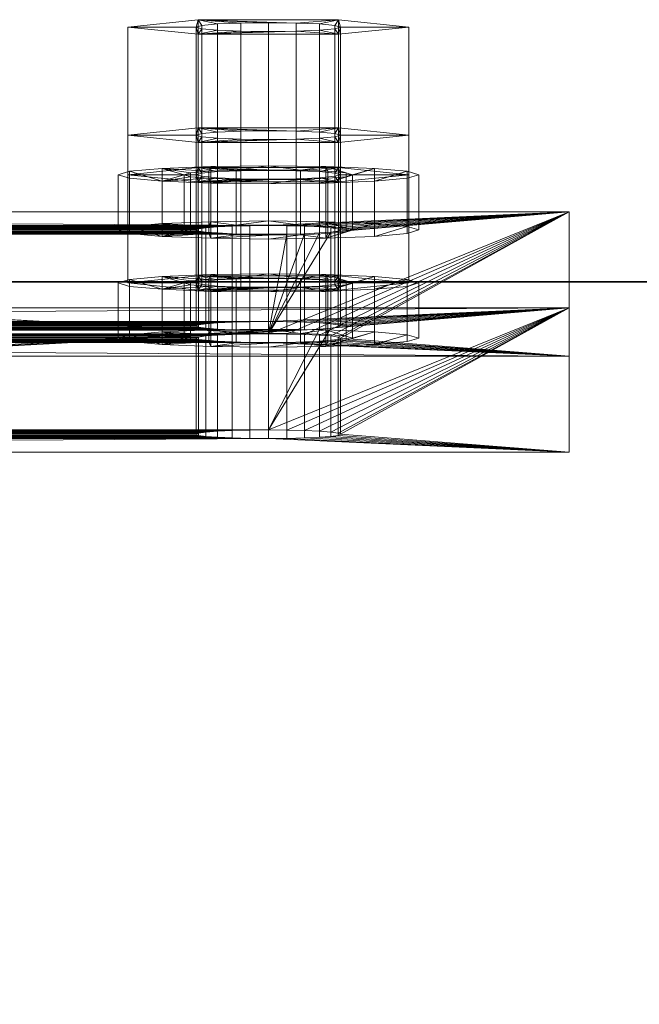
# Model space of a CAD drawing. Extents: x -0.3 to 41.3, y 0 to 17.8.
# Tile 424 of 625: x 25.9448 to 25.9963, y 9.0759 to 9.1578. Entities that reach past the tile are written whole.
import ezdxf

# ---------------------------------------------------------------- set-up
doc = ezdxf.new("R2010")
doc.units = 0
doc.header["$MEASUREMENT"] = 0
for name, color, linetype, lineweight in [('ANILHAS', 135, 'Continuous', 0), ('PLACAS_DE_BASE', 144, 'Continuous', 0), ('PORCAS', 157, 'Continuous', 0)]:
    doc.layers.add(name, color=color, linetype=linetype, lineweight=lineweight)
for name, color, linetype in [('V110', 7, 'Continuous'), ('V211', 7, 'Continuous'), ('V304', 7, 'Continuous')]:
    doc.layers.add(name, color=color, linetype=linetype)

msp = doc.modelspace()

# ---------------------------------------------------------------- linework, layer by layer
at = {"layer": 'V110', "color": 252, "true_color": 0x838383}
for points, invisible_edges in [([(28.99911, 9.13598, 196.60001), (25.28823, 9.13598, 196.60001), (25.28823, 8.98598, 196.60001)], 12), ([(28.99911, 9.13598, 196.00001), (25.28823, 9.13598, 196.00001), (25.28823, 8.98598, 196.00001)], 12), ([(28.99911, 9.13598, 196.60001), (25.28823, 8.98598, 196.60001), (28.99911, 8.98598, 196.60001)], 9), ([(28.99911, 9.13598, 196.00001), (25.28823, 8.98598, 196.00001), (28.99911, 8.98598, 196.00001)], 9)]:
    msp.add_3dface(points, dxfattribs=dict(at, invisible_edges=invisible_edges))
msp.add_3dface([(28.99911, 9.13598, 196.60001), (25.28823, 9.13598, 196.60001), (25.28823, 9.13598, 196.00001), (28.99911, 9.13598, 196.00001)], dxfattribs=at)
at = {"layer": 'V211', "color": 252, "true_color": 0x838383}
for points, invisible_edges in [([(28.99911, 9.13598, 199.55), (25.28823, 9.13598, 199.55), (25.28823, 8.98598, 199.55)], 12), ([(28.99911, 9.13598, 198.95), (25.28823, 9.13598, 198.95), (25.28823, 8.98598, 198.95)], 12), ([(28.99911, 9.13598, 199.55), (25.28823, 8.98598, 199.55), (28.99911, 8.98598, 199.55)], 9), ([(28.99911, 9.13598, 198.95), (25.28823, 8.98598, 198.95), (28.99911, 8.98598, 198.95)], 9)]:
    msp.add_3dface(points, dxfattribs=dict(at, invisible_edges=invisible_edges))
msp.add_3dface([(28.99911, 9.13598, 199.55), (25.28823, 9.13598, 199.55), (25.28823, 9.13598, 198.95), (28.99911, 9.13598, 198.95)], dxfattribs=at)
at = {"layer": 'V304', "color": 252, "true_color": 0x838383}
for points, invisible_edges in [([(28.99911, 9.13598, 200.60001), (25.28823, 9.13598, 200.60001), (25.28823, 8.98598, 200.60001)], 12), ([(28.99911, 9.13598, 200.30001), (25.28823, 9.13598, 200.30001), (25.28823, 8.98598, 200.30001)], 12), ([(28.99911, 9.13598, 200.60001), (25.28823, 8.98598, 200.60001), (28.99911, 8.98598, 200.60001)], 9), ([(28.99911, 9.13598, 200.30001), (25.28823, 8.98598, 200.30001), (28.99911, 8.98598, 200.30001)], 9)]:
    msp.add_3dface(points, dxfattribs=dict(at, invisible_edges=invisible_edges))
msp.add_3dface([(28.99911, 9.13598, 200.60001), (25.28823, 9.13598, 200.60001), (25.28823, 9.13598, 200.30001), (28.99911, 9.13598, 200.30001)], dxfattribs=at)

# ---------------------------------------------------------------- meshes
at = {"layer": 'ANILHAS'}
mesh = msp.add_polyface(dxfattribs=at)
corners = [(25.95295, 9.1403, 199.57206), (25.95295, 9.14489, 199.57178), (25.9539, 9.14002, 199.56729), (25.9539, 9.14059, 199.57683), (25.9539, 9.14461, 199.56701), (25.9539, 9.14518, 199.57656), (25.95661, 9.13977, 199.56324), (25.95661, 9.14083, 199.58088), (25.95661, 9.14436, 199.56296), (25.95661, 9.14542, 199.58061), (25.95845, 9.1403, 199.57206), (25.95845, 9.14489, 199.57178), (25.95898, 9.14014, 199.56938), (25.95898, 9.14046, 199.57474), (25.95898, 9.14473, 199.56911), (25.95898, 9.14505, 199.57446), (25.9605, 9.14, 199.56712), (25.9605, 9.1406, 199.577), (25.9605, 9.1446, 199.56684), (25.9605, 9.14519, 199.57673), (25.96067, 9.13961, 199.56053), (25.96067, 9.14099, 199.58359), (25.96067, 9.1442, 199.56025), (25.96067, 9.14559, 199.58331), (25.96277, 9.13991, 199.5656), (25.96277, 9.14069, 199.57852), (25.96277, 9.14451, 199.56533), (25.96277, 9.14528, 199.57824), (25.96545, 9.13955, 199.55958), (25.96545, 9.13988, 199.56507), (25.96545, 9.14072, 199.57905), (25.96545, 9.14105, 199.58454), (25.96545, 9.14414, 199.55931), (25.96545, 9.14447, 199.5648), (25.96545, 9.14531, 199.57877), (25.96545, 9.14564, 199.58426), (25.96813, 9.13991, 199.5656), (25.96813, 9.14069, 199.57852), (25.96813, 9.14451, 199.56533), (25.96813, 9.14528, 199.57824), (25.97023, 9.13961, 199.56053), (25.97023, 9.14099, 199.58359), (25.97023, 9.1442, 199.56025), (25.97023, 9.14559, 199.58331), (25.9704, 9.14, 199.56712), (25.9704, 9.1406, 199.577), (25.9704, 9.1446, 199.56684), (25.9704, 9.14519, 199.57673), (25.97192, 9.14014, 199.56938), (25.97192, 9.14046, 199.57474), (25.97192, 9.14473, 199.56911), (25.97192, 9.14505, 199.57446), (25.97245, 9.1403, 199.57206), (25.97245, 9.14489, 199.57178), (25.97429, 9.13977, 199.56324), (25.97429, 9.14083, 199.58088), (25.97429, 9.14436, 199.56296), (25.97429, 9.14542, 199.58061), (25.977, 9.14002, 199.56729), (25.977, 9.14059, 199.57683), (25.977, 9.14461, 199.56701), (25.977, 9.14518, 199.57656), (25.97795, 9.1403, 199.57206), (25.97795, 9.14489, 199.57178)]
mesh.append_faces([[corners[k] for k in face] for face in [(0, 3, 5, 1), (3, 7, 9, 5), (7, 21, 23, 9), (21, 31, 35, 23), (31, 41, 43, 35), (41, 55, 57, 43), (55, 59, 61, 57), (59, 62, 63, 61), (62, 58, 60, 63), (58, 54, 56, 60), (54, 40, 42, 56), (40, 28, 32, 42), (28, 20, 22, 32), (20, 6, 8, 22), (6, 2, 4, 8), (2, 0, 1, 4), (10, 12, 14, 11), (12, 16, 18, 14), (16, 24, 26, 18), (24, 29, 33, 26), (29, 36, 38, 33), (36, 44, 46, 38), (44, 48, 50, 46), (48, 52, 53, 50), (52, 49, 51, 53), (49, 45, 47, 51), (45, 37, 39, 47), (37, 30, 34, 39), (30, 25, 27, 34), (25, 17, 19, 27), (17, 13, 15, 19), (13, 10, 11, 15)]])
mesh.append_faces([[corners[k] for k in face] for face in [(59, 58, 62), (2, 3, 0), (60, 61, 63), (5, 4, 1)]], dxfattribs={"vtx0": -1})
mesh.append_faces([[corners[k] for k in face] for face in [(41, 52, 55), (52, 41, 49), (49, 41, 45), (45, 41, 37), (37, 31, 30), (30, 31, 25), (25, 21, 17), (17, 7, 13), (13, 7, 10), (58, 59, 54), (54, 55, 40), (40, 36, 28), (28, 29, 20), (20, 16, 6), (6, 3, 2), (61, 56, 57), (53, 42, 50), (50, 42, 46), (46, 42, 38), (38, 32, 33), (33, 22, 26), (26, 22, 18), (18, 8, 14), (14, 8, 11), (9, 8, 5), (43, 39, 35), (35, 27, 23), (23, 19, 9)]], dxfattribs={"vtx0": -1, "vtx1": -1})
mesh.append_faces([[corners[k] for k in face] for face in [(40, 55, 52), (6, 10, 7), (57, 42, 53), (11, 8, 9)]], dxfattribs={"vtx0": -1, "vtx1": -1, "vtx2": -1})
mesh.append_faces([[corners[k] for k in face] for face in [(37, 41, 31), (25, 31, 21), (17, 21, 7), (54, 59, 55), (40, 52, 48), (40, 48, 44), (40, 44, 36), (28, 36, 29), (20, 29, 24), (20, 24, 16), (6, 16, 12), (6, 12, 10), (6, 7, 3), (61, 60, 56), (57, 56, 42), (38, 42, 32), (33, 32, 22), (18, 22, 8), (5, 8, 4), (53, 43, 57), (43, 53, 51), (43, 51, 47), (43, 47, 39), (35, 39, 34), (35, 34, 27), (23, 27, 19), (9, 19, 15), (9, 15, 11)]], dxfattribs={"vtx0": -1, "vtx2": -1})
mesh = msp.add_polyface(dxfattribs=at)
corners = [(25.95295, 9.13131, 199.42233), (25.95295, 9.1359, 199.42205), (25.9539, 9.13102, 199.41756), (25.9539, 9.13159, 199.4271), (25.9539, 9.13561, 199.41728), (25.9539, 9.13618, 199.42683), (25.95661, 9.13077, 199.41351), (25.95661, 9.13184, 199.43115), (25.95661, 9.13537, 199.41323), (25.95661, 9.13643, 199.43088), (25.95845, 9.13131, 199.42233), (25.95845, 9.1359, 199.42205), (25.95898, 9.13114, 199.41965), (25.95898, 9.13147, 199.42501), (25.95898, 9.13574, 199.41938), (25.95898, 9.13606, 199.42473), (25.9605, 9.13101, 199.41739), (25.9605, 9.1316, 199.42727), (25.9605, 9.1356, 199.41711), (25.9605, 9.13619, 199.427), (25.96067, 9.13061, 199.4108), (25.96067, 9.132, 199.43386), (25.96067, 9.1352, 199.41053), (25.96067, 9.13659, 199.43358), (25.96277, 9.13092, 199.41587), (25.96277, 9.13169, 199.42879), (25.96277, 9.13551, 199.4156), (25.96277, 9.13628, 199.42851), (25.96545, 9.13056, 199.40985), (25.96545, 9.13089, 199.41534), (25.96545, 9.13173, 199.42932), (25.96545, 9.13205, 199.43481), (25.96545, 9.13515, 199.40958), (25.96545, 9.13548, 199.41507), (25.96545, 9.13632, 199.42904), (25.96545, 9.13665, 199.43453), (25.96813, 9.13092, 199.41587), (25.96813, 9.13169, 199.42879), (25.96813, 9.13551, 199.4156), (25.96813, 9.13628, 199.42851), (25.97023, 9.13061, 199.4108), (25.97023, 9.132, 199.43386), (25.97023, 9.1352, 199.41053), (25.97023, 9.13659, 199.43358), (25.9704, 9.13101, 199.41739), (25.9704, 9.1316, 199.42727), (25.9704, 9.1356, 199.41711), (25.9704, 9.13619, 199.427), (25.97192, 9.13114, 199.41965), (25.97192, 9.13147, 199.42501), (25.97192, 9.13574, 199.41938), (25.97192, 9.13606, 199.42473), (25.97245, 9.13131, 199.42233), (25.97245, 9.1359, 199.42205), (25.97429, 9.13077, 199.41351), (25.97429, 9.13184, 199.43115), (25.97429, 9.13537, 199.41323), (25.97429, 9.13643, 199.43088), (25.977, 9.13102, 199.41756), (25.977, 9.13159, 199.4271), (25.977, 9.13561, 199.41728), (25.977, 9.13618, 199.42683), (25.97795, 9.13131, 199.42233), (25.97795, 9.1359, 199.42205)]
mesh.append_faces([[corners[k] for k in face] for face in [(0, 3, 5, 1), (3, 7, 9, 5), (7, 21, 23, 9), (21, 31, 35, 23), (31, 41, 43, 35), (41, 55, 57, 43), (55, 59, 61, 57), (59, 62, 63, 61), (62, 58, 60, 63), (58, 54, 56, 60), (54, 40, 42, 56), (40, 28, 32, 42), (28, 20, 22, 32), (20, 6, 8, 22), (6, 2, 4, 8), (2, 0, 1, 4), (10, 12, 14, 11), (12, 16, 18, 14), (16, 24, 26, 18), (24, 29, 33, 26), (29, 36, 38, 33), (36, 44, 46, 38), (44, 48, 50, 46), (48, 52, 53, 50), (52, 49, 51, 53), (49, 45, 47, 51), (45, 37, 39, 47), (37, 30, 34, 39), (30, 25, 27, 34), (25, 17, 19, 27), (17, 13, 15, 19), (13, 10, 11, 15)]])
mesh.append_faces([[corners[k] for k in face] for face in [(59, 58, 62), (2, 3, 0), (60, 61, 63), (5, 4, 1)]], dxfattribs={"vtx0": -1})
mesh.append_faces([[corners[k] for k in face] for face in [(41, 52, 55), (52, 41, 49), (49, 41, 45), (45, 41, 37), (37, 31, 30), (30, 31, 25), (25, 21, 17), (17, 7, 13), (13, 7, 10), (58, 59, 54), (54, 55, 40), (40, 36, 28), (28, 29, 20), (20, 16, 6), (6, 3, 2), (61, 56, 57), (53, 42, 50), (50, 42, 46), (46, 42, 38), (38, 32, 33), (33, 22, 26), (26, 22, 18), (18, 8, 14), (14, 8, 11), (9, 8, 5), (43, 39, 35), (35, 27, 23), (23, 19, 9)]], dxfattribs={"vtx0": -1, "vtx1": -1})
mesh.append_faces([[corners[k] for k in face] for face in [(40, 55, 52), (6, 10, 7), (57, 42, 53), (11, 8, 9)]], dxfattribs={"vtx0": -1, "vtx1": -1, "vtx2": -1})
mesh.append_faces([[corners[k] for k in face] for face in [(37, 41, 31), (25, 31, 21), (17, 21, 7), (54, 59, 55), (40, 52, 48), (40, 48, 44), (40, 44, 36), (28, 36, 29), (20, 29, 24), (20, 24, 16), (6, 16, 12), (6, 12, 10), (6, 7, 3), (61, 60, 56), (57, 56, 42), (38, 42, 32), (33, 32, 22), (18, 22, 8), (5, 8, 4), (53, 43, 57), (43, 53, 51), (43, 51, 47), (43, 47, 39), (35, 39, 34), (35, 34, 27), (23, 27, 19), (9, 19, 15), (9, 15, 11)]], dxfattribs={"vtx0": -1, "vtx2": -1})
at = {"layer": 'PLACAS_DE_BASE'}
mesh = msp.add_polyface(dxfattribs=at)
corners = [(25.81545, 9.12296, 199.41683), (25.79045, 9.12182, 199.39786), (25.96545, 9.12296, 199.41683), (25.81545, 9.13196, 199.56656), (25.81545, 9.12368, 199.4288), (25.96545, 9.13196, 199.56656), (25.79045, 9.13382, 199.5975), (25.81545, 9.13268, 199.57853), (25.99045, 9.13382, 199.5975), (25.9639, 9.13197, 199.56676), (25.817, 9.13197, 199.56676), (25.96245, 9.132, 199.56736), (25.81845, 9.132, 199.56736), (25.817, 9.13266, 199.57833), (25.96545, 9.13268, 199.57853), (25.9639, 9.12297, 199.41703), (25.817, 9.12297, 199.41703), (25.96245, 9.12301, 199.41763), (25.81845, 9.12301, 199.41763), (25.817, 9.12367, 199.4286), (25.96545, 9.12368, 199.4288), (25.79045, 9.12981, 199.39738), (25.81545, 9.13095, 199.41635), (25.99045, 9.12981, 199.39738), (25.81545, 9.13167, 199.42832), (25.81121, 9.14005, 199.56783), (25.96545, 9.13167, 199.42832), (25.81245, 9.13999, 199.56688), (25.8139, 9.13995, 199.56628), (25.81545, 9.13994, 199.56608), (25.81545, 9.14066, 199.57805), (25.79045, 9.1418, 199.59702), (25.96545, 9.14066, 199.57805), (25.817, 9.13995, 199.56628), (25.96545, 9.13994, 199.56608), (25.96245, 9.14061, 199.57725), (25.81845, 9.14061, 199.57725), (25.817, 9.14065, 199.57785), (25.9639, 9.14065, 199.57785), (25.9639, 9.13165, 199.42812), (25.817, 9.13165, 199.42812), (25.81845, 9.13099, 199.41715), (25.817, 9.13096, 199.41655), (25.81969, 9.12307, 199.41858), (25.81969, 9.13105, 199.4181), (25.82065, 9.12314, 199.41982), (25.82065, 9.13113, 199.41934), (25.82125, 9.12323, 199.42126), (25.82125, 9.13121, 199.42079), (25.82145, 9.12332, 199.42281), (25.82145, 9.13131, 199.42234), (25.82125, 9.12341, 199.42437), (25.82125, 9.1314, 199.42389), (25.82065, 9.1235, 199.42581), (25.82065, 9.13149, 199.42533), (25.81969, 9.12357, 199.42705), (25.81969, 9.13156, 199.42657), (25.81845, 9.12363, 199.428), (25.81845, 9.13162, 199.42752), (25.81845, 9.13999, 199.56688), (25.81969, 9.13206, 199.56831), (25.81969, 9.14005, 199.56783), (25.82065, 9.13214, 199.56955), (25.82065, 9.14012, 199.56907), (25.82125, 9.13222, 199.57099), (25.82125, 9.14021, 199.57051), (25.82145, 9.13232, 199.57254), (25.82145, 9.1403, 199.57207), (25.82125, 9.13241, 199.5741), (25.82125, 9.1404, 199.57362), (25.82065, 9.1325, 199.57554), (25.82065, 9.14048, 199.57506), (25.81969, 9.13257, 199.57678), (25.81969, 9.14056, 199.5763), (25.81845, 9.13263, 199.57773)]
mesh.append_faces([[corners[k] for k in face] for face in [(16, 18, 41, 42), (18, 43, 44, 41), (43, 45, 46, 44), (45, 47, 48, 46), (47, 49, 50, 48), (49, 51, 52, 50), (51, 53, 54, 52), (53, 55, 56, 54), (55, 57, 58, 56), (57, 19, 40, 58), (10, 12, 59, 33), (12, 60, 61, 59), (60, 62, 63, 61), (62, 64, 65, 63), (64, 66, 67, 65), (66, 68, 69, 67), (68, 70, 71, 69), (70, 72, 73, 71), (72, 74, 36, 73), (74, 13, 37, 36)]])
mesh.append_faces([[corners[k] for k in face] for face in [(6, 7, 8), (3, 9, 10), (10, 11, 12), (13, 14, 7), (0, 15, 16), (16, 17, 18), (19, 20, 4), (21, 22, 23), (33, 34, 29)]], dxfattribs={"vtx0": -1, "vtx1": -1})
mesh.append_faces([[corners[k] for k in face] for face in [(0, 1, 2), (3, 4, 5), (24, 25, 26), (30, 31, 32)]], dxfattribs={"vtx0": -1, "vtx1": -1, "vtx2": -1})
mesh.append_faces([[corners[k] for k in face] for face in [(26, 25, 27), (26, 27, 28), (26, 28, 29), (35, 36, 37), (38, 37, 30), (39, 40, 24)]], dxfattribs={"vtx0": -1, "vtx2": -1})
mesh = msp.add_polyface(dxfattribs=at)
corners = [(25.9639, 9.13197, 199.56676), (25.81545, 9.13196, 199.56656), (25.96545, 9.13196, 199.56656), (25.817, 9.13197, 199.56676), (25.96245, 9.132, 199.56736), (25.81845, 9.132, 199.56736), (25.96121, 9.13206, 199.56831), (25.81969, 9.13206, 199.56831), (25.96025, 9.13214, 199.56955), (25.82065, 9.13214, 199.56955), (25.95965, 9.13222, 199.57099), (25.82125, 9.13222, 199.57099), (25.95945, 9.13232, 199.57254), (25.82145, 9.13232, 199.57254), (25.95965, 9.13241, 199.5741), (25.82125, 9.13241, 199.5741), (25.96025, 9.1325, 199.57554), (25.82065, 9.1325, 199.57554), (25.96121, 9.13257, 199.57678), (25.81969, 9.13257, 199.57678), (25.96245, 9.13263, 199.57773), (25.81845, 9.13263, 199.57773), (25.9639, 9.13266, 199.57833), (25.817, 9.12297, 199.41703), (25.9639, 9.12297, 199.41703), (25.96245, 9.12301, 199.41763), (25.81845, 9.12301, 199.41763), (25.96121, 9.12307, 199.41858), (25.81969, 9.12307, 199.41858), (25.96025, 9.12314, 199.41982), (25.82065, 9.12314, 199.41982), (25.95965, 9.12323, 199.42126), (25.82125, 9.12323, 199.42126), (25.95945, 9.12332, 199.42281), (25.82145, 9.12332, 199.42281), (25.95965, 9.12341, 199.42437), (25.82125, 9.12341, 199.42437), (25.96025, 9.1235, 199.42581), (25.82065, 9.1235, 199.42581), (25.96121, 9.12357, 199.42705), (25.81969, 9.12357, 199.42705), (25.96245, 9.12363, 199.428), (25.96245, 9.13999, 199.56688), (25.81969, 9.14005, 199.56783), (25.96121, 9.14005, 199.56783), (25.82065, 9.14012, 199.56907), (25.96025, 9.14012, 199.56907), (25.82125, 9.14021, 199.57051), (25.95965, 9.14021, 199.57051), (25.82145, 9.1403, 199.57207), (25.95945, 9.1403, 199.57207), (25.82125, 9.1404, 199.57362), (25.95965, 9.1404, 199.57362), (25.82065, 9.14048, 199.57506), (25.96025, 9.14048, 199.57506), (25.81969, 9.14056, 199.5763), (25.96121, 9.14056, 199.5763), (25.81845, 9.14061, 199.57725), (25.96245, 9.14061, 199.57725), (25.817, 9.14065, 199.57785), (25.9639, 9.14065, 199.57785), (25.96245, 9.13099, 199.41715), (25.81969, 9.13105, 199.4181), (25.96121, 9.13105, 199.4181), (25.82065, 9.13113, 199.41934), (25.96025, 9.13113, 199.41934), (25.82125, 9.13121, 199.42079), (25.95965, 9.13121, 199.42079), (25.82145, 9.13131, 199.42234), (25.95945, 9.13131, 199.42234), (25.82125, 9.1314, 199.42389), (25.95965, 9.1314, 199.42389), (25.82065, 9.13149, 199.42533), (25.96025, 9.13149, 199.42533), (25.81969, 9.13156, 199.42657), (25.96121, 9.13156, 199.42657), (25.81845, 9.13162, 199.42752), (25.96245, 9.13162, 199.42752), (25.817, 9.13165, 199.42812), (25.9639, 9.13165, 199.42812), (25.79045, 9.13382, 199.5975), (25.99045, 9.13382, 199.5975), (25.99045, 9.1418, 199.59702), (25.79045, 9.1418, 199.59702)]
mesh.append_faces([[corners[k] for k in face] for face in [(80, 81, 82, 83)]])
mesh.append_faces([[corners[k] for k in face] for face in [(0, 1, 2), (42, 43, 44), (44, 45, 46), (46, 47, 48), (48, 49, 50), (50, 51, 52), (52, 53, 54), (54, 55, 56), (56, 57, 58), (58, 59, 60), (61, 62, 63), (63, 64, 65), (65, 66, 67), (67, 68, 69), (69, 70, 71), (71, 72, 73), (73, 74, 75), (75, 76, 77), (77, 78, 79)]], dxfattribs={"vtx0": -1, "vtx1": -1})
mesh.append_faces([[corners[k] for k in face] for face in [(3, 0, 4), (5, 4, 6), (7, 6, 8), (9, 8, 10), (11, 10, 12), (13, 12, 14), (15, 14, 16), (17, 16, 18), (19, 18, 20), (21, 20, 22), (23, 24, 25), (26, 25, 27), (28, 27, 29), (30, 29, 31), (32, 31, 33), (34, 33, 35), (36, 35, 37), (38, 37, 39), (40, 39, 41)]], dxfattribs={"vtx0": -1, "vtx2": -1})
mesh = msp.add_polyface(dxfattribs=at)
corners = [(25.99045, 9.12182, 199.39786), (25.96545, 9.12296, 199.41683), (25.79045, 9.12182, 199.39786), (25.96545, 9.12368, 199.4288), (25.96969, 9.13206, 199.56831), (25.81545, 9.12368, 199.4288), (25.96845, 9.132, 199.56736), (25.967, 9.13197, 199.56676), (25.96545, 9.13196, 199.56656), (25.96545, 9.13268, 199.57853), (25.99045, 9.13382, 199.5975), (25.81545, 9.13268, 199.57853), (25.817, 9.13266, 199.57833), (25.9639, 9.13266, 199.57833), (25.9639, 9.12297, 199.41703), (25.81545, 9.12296, 199.41683), (25.81845, 9.12363, 199.428), (25.96245, 9.12363, 199.428), (25.9639, 9.12367, 199.4286), (25.817, 9.12367, 199.4286), (25.96545, 9.13095, 199.41635), (25.99045, 9.12981, 199.39738), (25.81545, 9.13095, 199.41635), (25.96545, 9.13994, 199.56608), (25.96545, 9.13167, 199.42832), (25.81545, 9.13994, 199.56608), (25.99045, 9.1418, 199.59702), (25.96545, 9.14066, 199.57805), (25.79045, 9.1418, 199.59702), (25.817, 9.13995, 199.56628), (25.9639, 9.13995, 199.56628), (25.81845, 9.13999, 199.56688), (25.96245, 9.13999, 199.56688), (25.9639, 9.14065, 199.57785), (25.81545, 9.14066, 199.57805), (25.817, 9.13096, 199.41655), (25.9639, 9.13096, 199.41655), (25.81845, 9.13099, 199.41715), (25.96245, 9.13099, 199.41715), (25.9639, 9.13165, 199.42812), (25.81545, 9.13167, 199.42832), (25.95945, 9.12332, 199.42281), (25.95965, 9.12323, 199.42126), (25.95965, 9.13121, 199.42079), (25.95945, 9.13131, 199.42234), (25.96025, 9.12314, 199.41982), (25.96025, 9.13113, 199.41934), (25.96121, 9.12307, 199.41858), (25.96121, 9.13105, 199.4181), (25.96245, 9.12301, 199.41763), (25.96245, 9.13162, 199.42752), (25.96121, 9.12357, 199.42705), (25.96121, 9.13156, 199.42657), (25.96025, 9.1235, 199.42581), (25.96025, 9.13149, 199.42533), (25.95965, 9.12341, 199.42437), (25.95965, 9.1314, 199.42389), (25.95945, 9.13232, 199.57254), (25.95965, 9.13222, 199.57099), (25.95965, 9.14021, 199.57051), (25.95945, 9.1403, 199.57207), (25.96025, 9.13214, 199.56955), (25.96025, 9.14012, 199.56907), (25.96121, 9.13206, 199.56831), (25.96121, 9.14005, 199.56783), (25.96245, 9.132, 199.56736), (25.9639, 9.13197, 199.56676), (25.96245, 9.13263, 199.57773), (25.96245, 9.14061, 199.57725), (25.96121, 9.13257, 199.57678), (25.96121, 9.14056, 199.5763), (25.96025, 9.1325, 199.57554), (25.96025, 9.14048, 199.57506), (25.95965, 9.13241, 199.5741), (25.95965, 9.1404, 199.57362)]
mesh.append_faces([[corners[k] for k in face] for face in [(41, 42, 43, 44), (42, 45, 46, 43), (45, 47, 48, 46), (47, 49, 38, 48), (49, 14, 36, 38), (18, 17, 50, 39), (17, 51, 52, 50), (51, 53, 54, 52), (53, 55, 56, 54), (55, 41, 44, 56), (57, 58, 59, 60), (58, 61, 62, 59), (61, 63, 64, 62), (63, 65, 32, 64), (65, 66, 30, 32), (13, 67, 68, 33), (67, 69, 70, 68), (69, 71, 72, 70), (71, 73, 74, 72), (73, 57, 60, 74)]])
mesh.append_faces([[corners[k] for k in face] for face in [(0, 1, 2), (14, 15, 1), (26, 27, 28), (23, 29, 30), (30, 31, 32), (33, 34, 27), (20, 35, 36), (36, 37, 38), (39, 40, 24)]], dxfattribs={"vtx0": -1, "vtx1": -1})
mesh.append_faces([[corners[k] for k in face] for face in [(3, 4, 5), (9, 10, 11), (20, 21, 22), (23, 24, 25)]], dxfattribs={"vtx0": -1, "vtx1": -1, "vtx2": -1})
mesh.append_faces([[corners[k] for k in face] for face in [(5, 4, 6), (5, 6, 7), (5, 7, 8), (12, 13, 9), (16, 17, 18), (19, 18, 3)]], dxfattribs={"vtx0": -1, "vtx2": -1})
mesh = msp.add_polyface(dxfattribs=at)
corners = [(25.96545, 9.12296, 199.41683), (25.99045, 9.12182, 199.39786), (25.967, 9.12297, 199.41703), (25.967, 9.12367, 199.4286), (25.99045, 9.13382, 199.5975), (25.96545, 9.12368, 199.4288), (25.97065, 9.13214, 199.56955), (25.96969, 9.13206, 199.56831), (25.967, 9.13266, 199.57833), (25.96545, 9.13268, 199.57853), (25.967, 9.13096, 199.41655), (25.99045, 9.12981, 199.39738), (25.96545, 9.13095, 199.41635), (25.99045, 9.1418, 199.59702), (25.967, 9.13165, 199.42812), (25.96545, 9.13167, 199.42832), (25.97065, 9.14012, 199.56907), (25.96969, 9.14005, 199.56783), (25.96845, 9.13999, 199.56688), (25.967, 9.13995, 199.56628), (25.96545, 9.13994, 199.56608), (25.967, 9.14065, 199.57785), (25.96545, 9.14066, 199.57805), (25.9639, 9.12297, 199.41703), (25.9639, 9.13096, 199.41655), (25.96845, 9.12301, 199.41763), (25.96845, 9.13099, 199.41715), (25.96969, 9.12307, 199.41858), (25.96969, 9.13105, 199.4181), (25.97065, 9.12314, 199.41982), (25.97065, 9.13113, 199.41934), (25.97125, 9.12323, 199.42126), (25.97125, 9.13121, 199.42079), (25.97145, 9.12332, 199.42281), (25.97145, 9.13131, 199.42234), (25.97125, 9.12341, 199.42437), (25.97125, 9.1314, 199.42389), (25.97065, 9.1235, 199.42581), (25.97065, 9.13149, 199.42533), (25.96969, 9.12357, 199.42705), (25.96969, 9.13156, 199.42657), (25.96845, 9.12363, 199.428), (25.96845, 9.13162, 199.42752), (25.9639, 9.12367, 199.4286), (25.9639, 9.13165, 199.42812), (25.9639, 9.13197, 199.56676), (25.96545, 9.13196, 199.56656), (25.9639, 9.13995, 199.56628), (25.967, 9.13197, 199.56676), (25.96845, 9.132, 199.56736), (25.97125, 9.13222, 199.57099), (25.97125, 9.14021, 199.57051), (25.97145, 9.13232, 199.57254), (25.97145, 9.1403, 199.57207), (25.97125, 9.13241, 199.5741), (25.97125, 9.1404, 199.57362), (25.97065, 9.1325, 199.57554), (25.97065, 9.14048, 199.57506), (25.96969, 9.13257, 199.57678), (25.96969, 9.14056, 199.5763), (25.96845, 9.13263, 199.57773), (25.96845, 9.14061, 199.57725), (25.9639, 9.13266, 199.57833), (25.9639, 9.14065, 199.57785)]
mesh.append_faces([[corners[k] for k in face] for face in [(23, 0, 12, 24), (0, 2, 10, 12), (2, 25, 26, 10), (25, 27, 28, 26), (27, 29, 30, 28), (29, 31, 32, 30), (31, 33, 34, 32), (33, 35, 36, 34), (35, 37, 38, 36), (37, 39, 40, 38), (39, 41, 42, 40), (41, 3, 14, 42), (3, 5, 15, 14), (5, 43, 44, 15), (45, 46, 20, 47), (46, 48, 19, 20), (48, 49, 18, 19), (49, 7, 17, 18), (7, 6, 16, 17), (6, 50, 51, 16), (50, 52, 53, 51), (52, 54, 55, 53), (54, 56, 57, 55), (56, 58, 59, 57), (58, 60, 61, 59), (60, 8, 21, 61), (8, 9, 22, 21), (9, 62, 63, 22)]])
mesh.append_faces([[corners[k] for k in face] for face in [(0, 1, 2), (3, 4, 5), (8, 4, 9), (10, 11, 12), (16, 15, 17), (17, 15, 18), (18, 15, 19), (19, 15, 20)]], dxfattribs={"vtx0": -1, "vtx1": -1})
mesh.append_faces([[corners[k] for k in face] for face in [(5, 6, 7), (13, 14, 15), (13, 21, 22)]], dxfattribs={"vtx0": -1, "vtx2": -1})
mesh = msp.add_polyface(dxfattribs=at)
corners = [(25.967, 9.12297, 199.41703), (25.99045, 9.12182, 199.39786), (25.96845, 9.12301, 199.41763), (25.96969, 9.12307, 199.41858), (25.97065, 9.12314, 199.41982), (25.97125, 9.12323, 199.42126), (25.97145, 9.12332, 199.42281), (25.99045, 9.13382, 199.5975), (25.97125, 9.12341, 199.42437), (25.97065, 9.1235, 199.42581), (25.96969, 9.12357, 199.42705), (25.96845, 9.12363, 199.428), (25.967, 9.12367, 199.4286), (25.96545, 9.12368, 199.4288), (25.97065, 9.13214, 199.56955), (25.97125, 9.13222, 199.57099), (25.97145, 9.13232, 199.57254), (25.97125, 9.13241, 199.5741), (25.97065, 9.1325, 199.57554), (25.96969, 9.13257, 199.57678), (25.96845, 9.13263, 199.57773), (25.967, 9.13266, 199.57833), (25.99045, 9.12981, 199.39738), (25.97145, 9.13131, 199.42234), (25.99045, 9.1418, 199.59702), (25.97125, 9.13121, 199.42079), (25.97065, 9.13113, 199.41934), (25.96969, 9.13105, 199.4181), (25.96845, 9.13099, 199.41715), (25.967, 9.13096, 199.41655), (25.97125, 9.1314, 199.42389), (25.97065, 9.13149, 199.42533), (25.96969, 9.13156, 199.42657), (25.96845, 9.13162, 199.42752), (25.967, 9.13165, 199.42812), (25.96545, 9.13167, 199.42832), (25.97065, 9.14012, 199.56907), (25.97125, 9.14021, 199.57051), (25.97145, 9.1403, 199.57207), (25.97125, 9.1404, 199.57362), (25.97065, 9.14048, 199.57506), (25.96969, 9.14056, 199.5763), (25.96845, 9.14061, 199.57725), (25.967, 9.14065, 199.57785)]
mesh.append_faces([[corners[k] for k in face] for face in [(7, 1, 22, 24)]])
mesh.append_faces([[corners[k] for k in face] for face in [(0, 1, 2), (2, 1, 3), (3, 1, 4), (4, 1, 5), (5, 1, 6), (6, 7, 8), (8, 7, 9), (9, 7, 10), (10, 7, 11), (11, 7, 12), (14, 7, 15), (15, 7, 16), (16, 7, 17), (17, 7, 18), (18, 7, 19), (19, 7, 20), (20, 7, 21), (22, 23, 24), (23, 22, 25), (25, 22, 26), (26, 22, 27), (27, 22, 28), (28, 22, 29)]], dxfattribs={"vtx0": -1, "vtx1": -1})
mesh.append_faces([[corners[k] for k in face] for face in [(13, 7, 14), (24, 35, 36)]], dxfattribs={"vtx0": -1, "vtx1": -1, "vtx2": -1})
mesh.append_faces([[corners[k] for k in face] for face in [(6, 1, 7), (24, 23, 30), (24, 30, 31), (24, 31, 32), (24, 32, 33), (24, 33, 34), (24, 36, 37), (24, 37, 38), (24, 38, 39), (24, 39, 40), (24, 40, 41), (24, 41, 42), (24, 42, 43)]], dxfattribs={"vtx0": -1, "vtx2": -1})
mesh = msp.add_polyface(dxfattribs=at)
corners = [(25.81845, 9.132, 199.56736), (25.96121, 9.13206, 199.56831), (25.81969, 9.13206, 199.56831), (25.96025, 9.13214, 199.56955), (25.82065, 9.13214, 199.56955), (25.95965, 9.13222, 199.57099), (25.82125, 9.13222, 199.57099), (25.95945, 9.13232, 199.57254), (25.82145, 9.13232, 199.57254), (25.95965, 9.13241, 199.5741), (25.82125, 9.13241, 199.5741), (25.96025, 9.1325, 199.57554), (25.82065, 9.1325, 199.57554), (25.96121, 9.13257, 199.57678), (25.81969, 9.13257, 199.57678), (25.96245, 9.13263, 199.57773), (25.81845, 9.13263, 199.57773), (25.9639, 9.13266, 199.57833), (25.817, 9.13266, 199.57833), (25.81845, 9.12301, 199.41763), (25.96121, 9.12307, 199.41858), (25.81969, 9.12307, 199.41858), (25.96025, 9.12314, 199.41982), (25.82065, 9.12314, 199.41982), (25.95965, 9.12323, 199.42126), (25.82125, 9.12323, 199.42126), (25.95945, 9.12332, 199.42281), (25.82145, 9.12332, 199.42281), (25.95965, 9.12341, 199.42437), (25.82125, 9.12341, 199.42437), (25.96025, 9.1235, 199.42581), (25.82065, 9.1235, 199.42581), (25.96121, 9.12357, 199.42705), (25.81969, 9.12357, 199.42705), (25.96245, 9.12363, 199.428), (25.81845, 9.12363, 199.428), (25.9639, 9.12367, 199.4286), (25.817, 9.12367, 199.4286), (25.9639, 9.13995, 199.56628), (25.817, 9.13995, 199.56628), (25.81845, 9.13999, 199.56688), (25.96245, 9.13999, 199.56688), (25.81969, 9.14005, 199.56783), (25.96121, 9.14005, 199.56783), (25.82065, 9.14012, 199.56907), (25.96025, 9.14012, 199.56907), (25.82125, 9.14021, 199.57051), (25.95965, 9.14021, 199.57051), (25.82145, 9.1403, 199.57207), (25.95945, 9.1403, 199.57207), (25.82125, 9.1404, 199.57362), (25.95965, 9.1404, 199.57362), (25.82065, 9.14048, 199.57506), (25.96025, 9.14048, 199.57506), (25.81969, 9.14056, 199.5763), (25.96121, 9.14056, 199.5763), (25.81845, 9.14061, 199.57725), (25.817, 9.13096, 199.41655), (25.96545, 9.13095, 199.41635), (25.81545, 9.13095, 199.41635), (25.9639, 9.13096, 199.41655), (25.81845, 9.13099, 199.41715), (25.96245, 9.13099, 199.41715), (25.81969, 9.13105, 199.4181), (25.96121, 9.13105, 199.4181), (25.82065, 9.13113, 199.41934), (25.96025, 9.13113, 199.41934), (25.82125, 9.13121, 199.42079), (25.95965, 9.13121, 199.42079), (25.82145, 9.13131, 199.42234), (25.95945, 9.13131, 199.42234), (25.82125, 9.1314, 199.42389), (25.95965, 9.1314, 199.42389), (25.82065, 9.13149, 199.42533), (25.96025, 9.13149, 199.42533), (25.81969, 9.13156, 199.42657), (25.96121, 9.13156, 199.42657), (25.81845, 9.13162, 199.42752), (25.96245, 9.13162, 199.42752), (25.817, 9.13165, 199.42812), (25.99045, 9.12182, 199.39786), (25.79045, 9.12182, 199.39786), (25.79045, 9.12981, 199.39738), (25.99045, 9.12981, 199.39738)]
mesh.append_faces([[corners[k] for k in face] for face in [(80, 81, 82, 83)]])
mesh.append_faces([[corners[k] for k in face] for face in [(0, 1, 2), (2, 3, 4), (4, 5, 6), (6, 7, 8), (8, 9, 10), (10, 11, 12), (12, 13, 14), (14, 15, 16), (16, 17, 18), (19, 20, 21), (21, 22, 23), (23, 24, 25), (25, 26, 27), (27, 28, 29), (29, 30, 31), (31, 32, 33), (33, 34, 35), (35, 36, 37), (57, 58, 59)]], dxfattribs={"vtx0": -1, "vtx1": -1})
mesh.append_faces([[corners[k] for k in face] for face in [(38, 39, 40), (41, 40, 42), (43, 42, 44), (45, 44, 46), (47, 46, 48), (49, 48, 50), (51, 50, 52), (53, 52, 54), (55, 54, 56), (60, 57, 61), (62, 61, 63), (64, 63, 65), (66, 65, 67), (68, 67, 69), (70, 69, 71), (72, 71, 73), (74, 73, 75), (76, 75, 77), (78, 77, 79)]], dxfattribs={"vtx0": -1, "vtx2": -1})
at = {"layer": 'PORCAS'}
mesh = msp.add_polyface(dxfattribs=at)
corners = [(25.95377, 9.14489, 199.57178), (25.95377, 9.15717, 199.57105), (25.95945, 9.14489, 199.57178), (25.95945, 9.15717, 199.57105), (25.95961, 9.14429, 199.56169), (25.95961, 9.1455, 199.58188), (25.95961, 9.15657, 199.56095), (25.95961, 9.15778, 199.58114), (25.95991, 9.14476, 199.56949), (25.95991, 9.14503, 199.57408), (25.95991, 9.15703, 199.56875), (25.95991, 9.15731, 199.57334), (25.96121, 9.14464, 199.56755), (25.96121, 9.14515, 199.57602), (25.96121, 9.15692, 199.56681), (25.96121, 9.15743, 199.57528), (25.96315, 9.14456, 199.56625), (25.96315, 9.14523, 199.57731), (25.96315, 9.15684, 199.56552), (25.96315, 9.1575, 199.57658), (25.96545, 9.14453, 199.56579), (25.96545, 9.14525, 199.57777), (25.96545, 9.15681, 199.56506), (25.96545, 9.15753, 199.57704), (25.96775, 9.14456, 199.56625), (25.96775, 9.14523, 199.57731), (25.96775, 9.15684, 199.56552), (25.96775, 9.1575, 199.57658), (25.96969, 9.14464, 199.56755), (25.96969, 9.14515, 199.57602), (25.96969, 9.15692, 199.56681), (25.96969, 9.15743, 199.57528), (25.97099, 9.14476, 199.56949), (25.97099, 9.14503, 199.57408), (25.97099, 9.15703, 199.56875), (25.97099, 9.15731, 199.57334), (25.97129, 9.14429, 199.56169), (25.97129, 9.1455, 199.58188), (25.97129, 9.15657, 199.56095), (25.97129, 9.15778, 199.58114), (25.97145, 9.14489, 199.57178), (25.97145, 9.15717, 199.57105), (25.97712, 9.14489, 199.57178), (25.97712, 9.15717, 199.57105)]
mesh.append_faces([[corners[k] for k in face] for face in [(0, 5, 7, 1), (5, 37, 39, 7), (37, 42, 43, 39), (42, 36, 38, 43), (36, 4, 6, 38), (4, 0, 1, 6), (2, 8, 10, 3), (8, 12, 14, 10), (12, 16, 18, 14), (16, 20, 22, 18), (20, 24, 26, 22), (24, 28, 30, 26), (28, 32, 34, 30), (32, 40, 41, 34), (40, 33, 35, 41), (33, 29, 31, 35), (29, 25, 27, 31), (25, 21, 23, 27), (21, 17, 19, 23), (17, 13, 15, 19), (13, 9, 11, 15), (9, 2, 3, 11)]])
mesh.append_faces([[corners[k] for k in face] for face in [(37, 40, 42), (40, 37, 33), (33, 37, 29), (29, 37, 25), (25, 5, 21), (21, 5, 17), (17, 5, 13), (13, 5, 9), (9, 5, 2), (36, 24, 4), (4, 2, 0), (38, 41, 43), (41, 38, 34), (34, 38, 30), (30, 38, 26), (26, 6, 22), (22, 6, 18), (18, 6, 14), (14, 6, 10), (10, 6, 3), (39, 27, 7), (7, 3, 1)]], dxfattribs={"vtx0": -1, "vtx1": -1})
mesh.append_faces([[corners[k] for k in face] for face in [(25, 37, 5), (2, 5, 0), (40, 36, 42), (36, 40, 32), (36, 32, 28), (36, 28, 24), (4, 24, 20), (4, 20, 16), (4, 16, 12), (4, 12, 8), (4, 8, 2), (26, 38, 6), (3, 6, 1), (41, 39, 43), (39, 41, 35), (39, 35, 31), (39, 31, 27), (7, 27, 23), (7, 23, 19), (7, 19, 15), (7, 15, 11), (7, 11, 3)]], dxfattribs={"vtx0": -1, "vtx2": -1})
mesh = msp.add_polyface(dxfattribs=at)
corners = [(25.95377, 9.1359, 199.42205), (25.95377, 9.14817, 199.42132), (25.95945, 9.1359, 199.42205), (25.95945, 9.14817, 199.42132), (25.95961, 9.13529, 199.41196), (25.95961, 9.1365, 199.43215), (25.95961, 9.14757, 199.41122), (25.95961, 9.14878, 199.43141), (25.95991, 9.13576, 199.41976), (25.95991, 9.13603, 199.42435), (25.95991, 9.14804, 199.41902), (25.95991, 9.14831, 199.42361), (25.96121, 9.13564, 199.41782), (25.96121, 9.13615, 199.42629), (25.96121, 9.14792, 199.41708), (25.96121, 9.14843, 199.42555), (25.96315, 9.13556, 199.41652), (25.96315, 9.13623, 199.42758), (25.96315, 9.14784, 199.41579), (25.96315, 9.14851, 199.42685), (25.96545, 9.13554, 199.41607), (25.96545, 9.13626, 199.42804), (25.96545, 9.14781, 199.41533), (25.96545, 9.14853, 199.42731), (25.96775, 9.13556, 199.41652), (25.96775, 9.13623, 199.42758), (25.96775, 9.14784, 199.41579), (25.96775, 9.14851, 199.42685), (25.96969, 9.13564, 199.41782), (25.96969, 9.13615, 199.42629), (25.96969, 9.14792, 199.41708), (25.96969, 9.14843, 199.42555), (25.97099, 9.13576, 199.41976), (25.97099, 9.13603, 199.42435), (25.97099, 9.14804, 199.41902), (25.97099, 9.14831, 199.42361), (25.97129, 9.13529, 199.41196), (25.97129, 9.1365, 199.43215), (25.97129, 9.14757, 199.41122), (25.97129, 9.14878, 199.43141), (25.97145, 9.1359, 199.42205), (25.97145, 9.14817, 199.42132), (25.97712, 9.1359, 199.42205), (25.97712, 9.14817, 199.42132)]
mesh.append_faces([[corners[k] for k in face] for face in [(0, 5, 7, 1), (5, 37, 39, 7), (37, 42, 43, 39), (42, 36, 38, 43), (36, 4, 6, 38), (4, 0, 1, 6), (2, 8, 10, 3), (8, 12, 14, 10), (12, 16, 18, 14), (16, 20, 22, 18), (20, 24, 26, 22), (24, 28, 30, 26), (28, 32, 34, 30), (32, 40, 41, 34), (40, 33, 35, 41), (33, 29, 31, 35), (29, 25, 27, 31), (25, 21, 23, 27), (21, 17, 19, 23), (17, 13, 15, 19), (13, 9, 11, 15), (9, 2, 3, 11)]])
mesh.append_faces([[corners[k] for k in face] for face in [(37, 40, 42), (40, 37, 33), (33, 37, 29), (29, 37, 25), (25, 5, 21), (21, 5, 17), (17, 5, 13), (13, 5, 9), (9, 5, 2), (36, 24, 4), (4, 2, 0), (38, 41, 43), (41, 38, 34), (34, 38, 30), (30, 38, 26), (26, 6, 22), (22, 6, 18), (18, 6, 14), (14, 6, 10), (10, 6, 3), (39, 27, 7), (7, 3, 1)]], dxfattribs={"vtx0": -1, "vtx1": -1})
mesh.append_faces([[corners[k] for k in face] for face in [(25, 37, 5), (2, 5, 0), (40, 36, 42), (36, 40, 32), (36, 32, 28), (36, 28, 24), (4, 24, 20), (4, 20, 16), (4, 16, 12), (4, 12, 8), (4, 8, 2), (26, 38, 6), (3, 6, 1), (41, 39, 43), (39, 41, 35), (39, 35, 31), (39, 31, 27), (7, 27, 23), (7, 23, 19), (7, 19, 15), (7, 15, 11), (7, 11, 3)]], dxfattribs={"vtx0": -1, "vtx2": -1})

doc.saveas('drawing.dxf')
